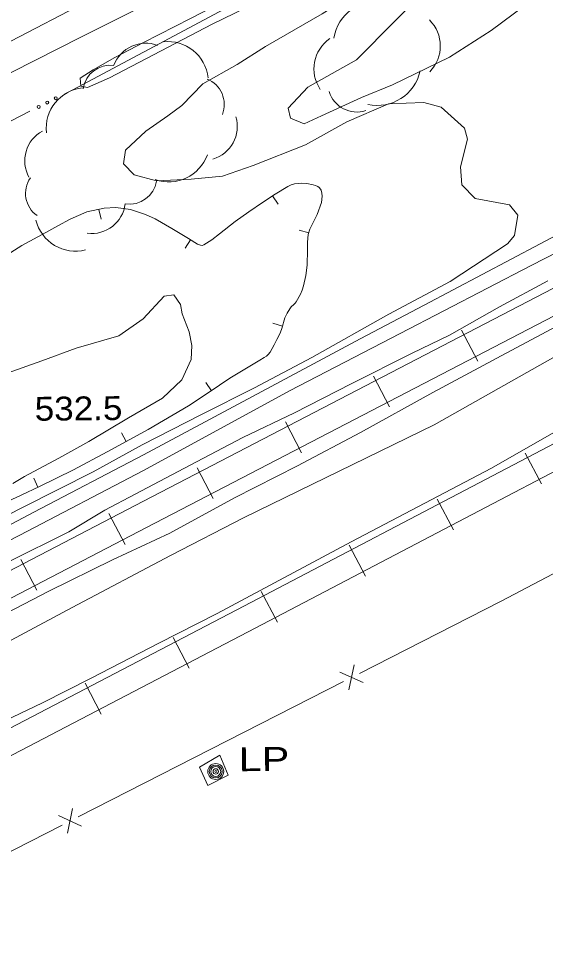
# Model space of a CAD drawing. Extents: x 2361284 to 2366480, y 6976556 to 6985346.
# Drawn here: x 2361783.1 to 2361889.2, y 6977357.2 to 6977542.1 of the extents above; entities that cross this region are included whole.
import ezdxf

# ---------------------------------------------------------------- set-up
doc = ezdxf.new("R2010")
doc.units = 0
doc.header["$LTSCALE"] = 1.9
for name, color, linetype, lineweight in [('10', 7, 'Continuous', 13), ('12', 7, 'Continuous', 13), ('13', 7, 'Continuous', 13), ('16', 7, 'Continuous', 13), ('21', 7, 'Continuous', 13), ('27', 7, 'Continuous', 13), ('29', 7, 'Continuous', 13), ('3', 7, 'Continuous', 13), ('4', 7, 'Continuous', 13), ('9', 7, 'Continuous', 13)]:
    doc.layers.add(name, color=color, linetype=linetype, lineweight=lineweight)

msp = doc.modelspace()

# ---------------------------------------------------------------- linework, layer by layer
at = {"layer": '10'}
msp.add_lwpolyline([(2361825.326, 6977389.899), (2361823.638, 6977393.893), (2361819.54, 6977391.514), (2361821.196, 6977387.818)], close=True, dxfattribs=at)
at = {"layer": '12'}
for points in [[(2361987.704, 6977621.395), (2361986.957, 6977620.998), (2361960.127, 6977607.271), (2361932.813, 6977593.802), (2361921.135, 6977587.23), (2361898.319, 6977575.143), (2361879.152, 6977565.179), (2361865.967, 6977557.374), (2361852.034, 6977547.992), (2361844.222, 6977543.046), (2361832.843, 6977536.518), (2361827.127, 6977532.883), (2361820.194, 6977528.957), (2361816.005, 6977524.607), (2361813.165, 6977522.54), (2361808.714, 6977519.428), (2361804.64, 6977515.599)], [(2361781.56, 6977537.57), (2361796.496, 6977545.364)], [(2361804.64, 6977515.599), (2361804.206, 6977512.855), (2361806.367, 6977510.655), (2361810.869, 6977509.458), (2361817.855, 6977509.794), (2361824.161, 6977510.384), (2361830.33, 6977512.563), (2361840.911, 6977516.694), (2361849.227, 6977521.353), (2361857.574, 6977524.922), (2361864.712, 6977525.22), (2361868.181, 6977524.303), (2361872.912, 6977520.088), (2361873.483, 6977517.823), (2361872.106, 6977512.28), (2361872.36, 6977508.682), (2361875.045, 6977505.928), (2361881.928, 6977504.623), (2361883.658, 6977502.549), (2361882.952, 6977498.498), (2361881.562, 6977496.788), (2361870.005, 6977489.179), (2361857.686, 6977482.622), (2361842.119, 6977473.902), (2361830.595, 6977467.852), (2361819.916, 6977462.452), (2361808.024, 6977456.358), (2361798.155, 6977450.913), (2361784.042, 6977443.799), (2361768.356, 6977435.81)]]:
    msp.add_lwpolyline(points, dxfattribs=at)
at = {"layer": '13'}
for points in [[(2361833.547, 6977546.596), (2361822.069, 6977540.996), (2361801.392, 6977530.149), (2361796.999, 6977528.247), (2361795.676, 6977528.524), (2361795.541, 6977530.113), (2361798.146, 6977531.808), (2361802.483, 6977534.239), (2361808.274, 6977537.284), (2361817.728, 6977542.114), (2361831.312, 6977549.184)], [(2361887.103, 6977546.315), (2361878.274, 6977539.72), (2361869.846, 6977534.37), (2361858.407, 6977528.761), (2361852.131, 6977526.251), (2361844.107, 6977522.534), (2361840.631, 6977520.92), (2361837.86, 6977522.045), (2361837.408, 6977524.105), (2361841.341, 6977528.318), (2361851.149, 6977533.802), (2361858.905, 6977541.676), (2361864.771, 6977547.473)], [(2361908.608, 6977503.807), (2361886.335, 6977492.424), (2361859.933, 6977478.773), (2361837.672, 6977467.21), (2361808.293, 6977451.18), (2361783.365, 6977438.192), (2361769.68, 6977431.232), (2361758.196, 6977425.352), (2361752.993, 6977423.413), (2361749.424, 6977422.269), (2361743.941, 6977419.386), (2361738.856, 6977416.798), (2361728.147, 6977411.376), (2361723.69, 6977410.136), (2361721.524, 6977410.573), (2361718.921, 6977413.018), (2361715.104, 6977418.942), (2361711.922, 6977422.332), (2361708.979, 6977425.694), (2361703.855, 6977427.186), (2361700.437, 6977428.053), (2361695.598, 6977428.937), (2361693.021, 6977428.673), (2361689.273, 6977427.347)], [(2361902.422, 6977504.338), (2361888.154, 6977496.781), (2361864.76, 6977484.459), (2361851.883, 6977477.686), (2361830.202, 6977466.069), (2361808.263, 6977454.359), (2361786.171, 6977442.839), (2361766.528, 6977432.433)], [(2361889.694, 6977489.366), (2361879.913, 6977484.123), (2361869.887, 6977478.437), (2361862.321, 6977474.804), (2361850.059, 6977468.597), (2361838.644, 6977462.8), (2361828.28, 6977457.831), (2361818.936, 6977452.941), (2361806.608, 6977446.423), (2361800.478, 6977443.205), (2361793.208, 6977438.866), (2361781.066, 6977432.801)], [(2361781.947, 6977448.559), (2361784.273, 6977449.951), (2361791.227, 6977453.687), (2361797.236, 6977457.006), (2361805.222, 6977461.762), (2361812.065, 6977465.716), (2361816, 6977469.434), (2361817.871, 6977473.542), (2361818.003, 6977476.333), (2361817.438, 6977479.099), (2361816.023, 6977482.726), (2361815.716, 6977484.573), (2361814.387, 6977486.54), (2361812.399, 6977486.271), (2361808.223, 6977481.691), (2361803.325, 6977478.295), (2361794.707, 6977475.832), (2361787.812, 6977473.236), (2361780.795, 6977470.799)], [(2361892.496, 6977480.763), (2361881.281, 6977474.805), (2361866.537, 6977466.884), (2361851.942, 6977458.836), (2361839.275, 6977452.134), (2361826.606, 6977445.713), (2361813.533, 6977438.599), (2361802.053, 6977433.2), (2361789.232, 6977426.937), (2361778.943, 6977421.609), (2361762.359, 6977412.481), (2361750.407, 6977406.197), (2361735.923, 6977398.099), (2361726.268, 6977392.327), (2361721.134, 6977388.498), (2361721.073, 6977386.526), (2361721.503, 6977384.39), (2361721.625, 6977382.091), (2361718.999, 6977376.367), (2361717.098, 6977370.149), (2361718.138, 6977369.089), (2361721.08, 6977368.816), (2361725.084, 6977370.624), (2361726.539, 6977372.179)], [(2361893.766, 6977475.573), (2361866.799, 6977460.397), (2361828.513, 6977441.761), (2361813.726, 6977434.091), (2361793.873, 6977423.611), (2361760.741, 6977405.905)], [(2361777.333, 6977399.443), (2361787.936, 6977404.484), (2361797.74, 6977409.386), (2361811.353, 6977416.477), (2361823.077, 6977422.439), (2361850.091, 6977436.846), (2361878.331, 6977451.676), (2361896.027, 6977461.755)]]:
    msp.add_lwpolyline(points, dxfattribs=at)
at = {"layer": '16'}
for centre, radius, start, end in [((2361855.325, 6977536.802), 8.835, 81.10766, 171.10766), ((2361860.652, 6977536.603), 7.366, 315.2693, 45.2693), ((2361808.714, 6977530.306), 6.843, 69.46637, 159.46637), ((2361813.118, 6977529.272), 8.208, 6.33373, 96.33373), ((2361849.944, 6977531.99), 7.366, 124.29805, 214.29805), ((2361801.554, 6977527.243), 5.469, 82.16098, 172.16098), ((2361855.324, 6977533.459), 8.835, 257.62095, 347.62095), ((2361819.049, 6977524.844), 5.469, 338.41636, 68.41636), ((2361796.89, 6977520.025), 8.208, 96.23151, 186.23151), ((2361851.232, 6977529.196), 5.886, 197.72183, 287.72183), ((2361820.304, 6977520.409), 6.843, 286.38311, 16.38311), ((2361791.202, 6977513.491), 6.843, 118.85103, 208.85103), ((2361813.383, 6977517.465), 8.208, 250.36968, 340.36968), ((2361789.976, 6977506.953), 5.469, 145.18706, 235.18706), ((2361805.459, 6977510.241), 5.469, 261.19587, 351.19587), ((2361797.806, 6977505.705), 6.843, 262.68365, 352.68365), ((2361794.568, 6977503.521), 8.208, 194.01612, 284.01612)]:
    msp.add_arc(centre, radius, start, end, dxfattribs=at)
at = {"layer": '21'}
for points in [[(2361845.355, 6977555.198), (2361837.734, 6977551.135), (2361794.013, 6977527.798), (2361792.4, 6977526.983)], [(2361785.405, 6977523.446), (2361777.522, 6977519.471), (2361760.857, 6977511.462)]]:
    msp.add_lwpolyline(points, dxfattribs=at)
for centre in [(2361788.88, 6977525.206), (2361790.594, 6977526.072), (2361787.166, 6977524.341)]:
    msp.add_circle(centre, 0.3, dxfattribs=at)
at = {"layer": '27'}
for p, q in [((2361834.248, 6977506.47), (2361835.344, 6977504.79)), ((2361799.303, 6977503.727), (2361799.731, 6977501.781)), ((2361841.52, 6977498.989), (2361839.594, 6977499.56)), ((2361817.742, 6977497.592), (2361816.678, 6977495.901)), ((2361836.258, 6977480.238), (2361834.332, 6977480.8)), ((2361821.931, 6977467.25), (2361820.815, 6977468.909)), ((2361804.767, 6977457.007), (2361803.811, 6977458.758)), ((2361787.004, 6977447.807), (2361786.167, 6977449.619))]:
    msp.add_line(p, q, dxfattribs=at)
msp.add_lwpolyline([(2361779.885, 6977444.499), (2361783.619, 6977446.225), (2361787.342, 6977447.96), (2361794.179, 6977451.355), (2361800.947, 6977454.921), (2361809.194, 6977459.42), (2361817.3, 6977464.177), (2361821.493, 6977466.956), (2361825.677, 6977469.766), (2361828.68, 6977471.594), (2361831.703, 6977473.403), (2361832.568, 6977473.921), (2361832.995, 6977474.205), (2361833.382, 6977474.539), (2361833.748, 6977474.973), (2361834.181, 6977475.707), (2361834.564, 6977476.471), (2361834.848, 6977477.014), (2361835.123, 6977477.557), (2361835.486, 6977478.29), (2361835.839, 6977479.034), (2361836.103, 6977479.726), (2361836.732, 6977481.882), (2361837.173, 6977482.837), (2361837.715, 6977483.742), (2361838.011, 6977484.105), (2361838.517, 6977484.589), (2361838.764, 6977484.842), (2361838.981, 6977485.124), (2361839.877, 6977486.672), (2361840.229, 6977487.486), (2361840.501, 6977488.338), (2361840.921, 6977490.423), (2361841.191, 6977492.524), (2361841.262, 6977495.605), (2361841.277, 6977497.145), (2361841.423, 6977498.677), (2361841.733, 6977499.721), (2361843.206, 6977502.665), (2361844.073, 6977505.113), (2361844.251, 6977506.375), (2361844.195, 6977506.984), (2361844.019, 6977507.583), (2361843.907, 6977507.792), (2361843.624, 6977508.109), (2361843.362, 6977508.307), (2361842.91, 6977508.532), (2361842.449, 6977508.688), (2361841.155, 6977508.956), (2361840.164, 6977509.016), (2361838.696, 6977508.862), (2361837.998, 6977508.646), (2361837.351, 6977508.339), (2361834.745, 6977506.785), (2361832.201, 6977505.13), (2361829.439, 6977503.204), (2361826.687, 6977501.278), (2361823.571, 6977498.777), (2361822.022, 6977497.562), (2361820.432, 6977496.577), (2361820.073, 6977496.474), (2361819.742, 6977496.49), (2361819.139, 6977496.715), (2361817.309, 6977497.867), (2361814, 6977499.867), (2361810.591, 6977501.825), (2361808.633, 6977502.706), (2361805.674, 6977503.668), (2361802.69, 6977504.08), (2361800.361, 6977503.968), (2361796.847, 6977503.194), (2361793.47, 6977501.782), (2361791.013, 6977500.439), (2361788.607, 6977499.076), (2361783.741, 6977496.468), (2361779.039, 6977493.503)], dxfattribs=at)
at = {"layer": '29'}
for p, q in [((2361872.318, 6977479.391), (2361875.547, 6977473.18)), ((2361854.564, 6977470.18), (2361857.793, 6977463.972)), ((2361836.821, 6977460.962), (2361840.04, 6977454.753)), ((2361885.133, 6977454.701), (2361888.373, 6977448.501)), ((2361819.067, 6977451.752), (2361822.287, 6977445.542)), ((2361867.411, 6977445.421), (2361870.65, 6977439.222)), ((2361801.315, 6977442.533), (2361804.544, 6977436.323)), ((2361849.688, 6977436.153), (2361852.937, 6977429.953)), ((2361783.572, 6977433.305), (2361786.801, 6977427.094)), ((2361831.965, 6977426.874), (2361835.214, 6977420.674)), ((2361814.242, 6977417.625), (2361817.481, 6977411.425)), ((2361796.508, 6977408.385), (2361799.748, 6977402.176))]:
    msp.add_line(p, q, dxfattribs=at)
for points in [[(2361704.201, 6977390.867), (2361755.38, 6977417.515), (2361806.58, 6977444.143), (2361916.543, 6977501.222), (2362026.516, 6977558.29), (2362109.889, 6977601.626), (2362193.271, 6977644.961), (2362268.744, 6977683.951), (2362344.238, 6977722.911), (2362401.082, 6977752.352), (2362457.884, 6977781.834)], [(2361706.503, 6977386.428), (2361757.683, 6977413.077), (2361808.882, 6977439.705), (2361918.845, 6977496.783), (2362028.819, 6977553.852), (2362112.191, 6977597.188), (2362195.563, 6977640.512), (2362271.037, 6977679.503), (2362346.531, 6977718.462), (2362403.373, 6977747.905), (2362460.186, 6977777.396)], [(2361717.179, 6977365.888), (2361828.443, 6977423.91), (2361937.078, 6977480.756), (2361990.413, 6977507.865), (2362005.787, 6977516.031), (2362020.877, 6977524.505), (2362035.865, 6977533.248), (2362050.84, 6977542.211), (2362065.514, 6977551.481), (2362079.993, 6977560.969), (2362094.463, 6977570.678), (2362108.638, 6977580.682), (2362124.18, 6977592.081), (2362143.388, 6977606.065), (2362164.361, 6977620.605), (2362185.567, 6977634.778), (2362207.086, 6977648.802), (2362218.419, 6977655.851), (2362254.355, 6977676.484)], [(2361719.481, 6977361.45), (2361830.755, 6977419.472), (2361939.361, 6977476.307), (2361992.715, 6977503.426), (2362008.179, 6977511.634), (2362023.359, 6977520.158), (2362038.406, 6977528.942), (2362053.451, 6977537.945), (2362068.214, 6977547.267), (2362082.753, 6977556.795), (2362097.291, 6977566.555), (2362111.557, 6977576.621), (2362125.589, 6977586.914), (2362125.618, 6977586.944), (2362146.277, 6977601.982), (2362167.17, 6977616.471), (2362188.317, 6977630.603), (2362209.765, 6977644.577), (2362220.98, 6977651.554), (2362256.836, 6977672.146)]]:
    msp.add_lwpolyline(points, dxfattribs=at)
at = {"layer": '3'}
msp.add_lwpolyline([(2361811.922, 6977546.601), (2361802.644, 6977541.879), (2361795.677, 6977538.354), (2361791.029, 6977536.011), (2361781.726, 6977531.339), (2361767.757, 6977524.359), (2361758.436, 6977519.721), (2361739.785, 6977510.462)], dxfattribs=at)
at = {"layer": '4'}
for radius in [1.6, 1.3, 1, 0.539, 0.192]:
    msp.add_circle((2361822.809, 6977390.645), radius, dxfattribs=at)
at = {"layer": '9'}
for p, q in [((2361852.49, 6977408.518), (2361847.82, 6977410.634)), ((2361849.634, 6977407.071), (2361850.676, 6977412.081)), ((2361795.084, 6977381.5), (2361848.548, 6977408.729)), ((2361792.965, 6977378.211), (2361793.997, 6977383.22)), ((2361795.811, 6977379.658), (2361791.141, 6977381.772)), ((2361738.416, 6977352.64), (2361791.879, 6977379.87))]:
    msp.add_line(p, q, dxfattribs=at)
msp.add_lwpolyline([(2361851.753, 6977410.361), (2361880.256, 6977424.873), (2361905.053, 6977437.919)], dxfattribs=at)

# ---------------------------------------------------------------- texts
at = {"layer": '12', "width": 1.1}
msp.add_text('532.5', height=4.799, rotation=0.545, dxfattribs=at).set_placement((2361786.377, 6977461.193))
at = {"layer": '4', "width": 1.3}
msp.add_text('  LP', height=4.799, rotation=0.545, dxfattribs=at).set_placement((2361822.809, 6977390.645))

doc.saveas('drawing.dxf')
